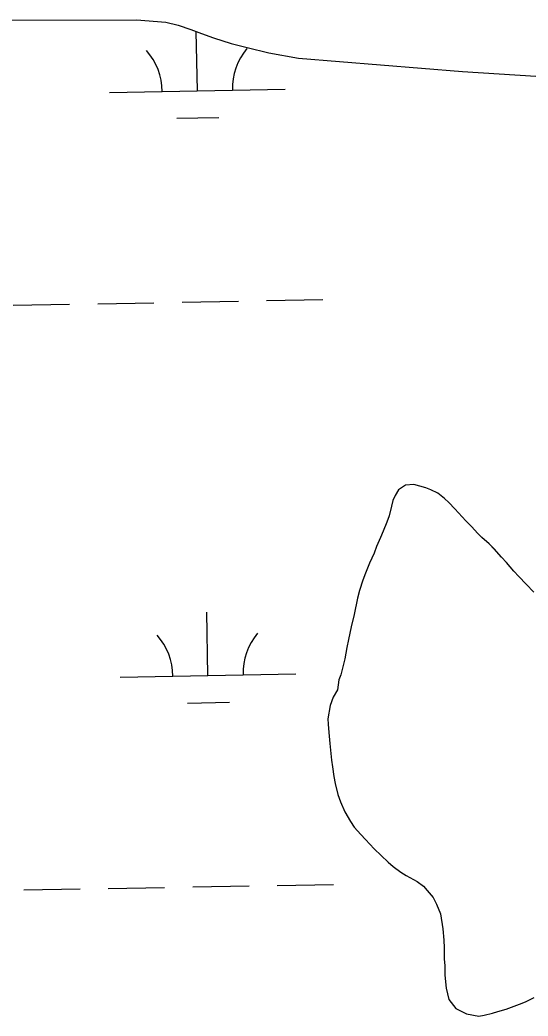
# Model space of a CAD drawing. Extents: x 3925854 to 3964121, y 224593 to 250589.
# Drawn here: x 3960673 to 3960962, y 233920 to 234487 of the extents above; entities that cross this region are included whole.
import ezdxf

# ---------------------------------------------------------------- set-up
doc = ezdxf.new("R2010")
doc.units = 0
doc.layers.add('V-TOPO-SHOR', color=7, linetype='Continuous')
doc.layers.add('V-WETL-SWMP', color=7, linetype='Continuous')

msp = doc.modelspace()

# ---------------------------------------------------------------- linework, layer by layer
at = {"layer": 'V-TOPO-SHOR'}
for points in [[(3960644.685, 234486.447), (3960739.627, 234486.533), (3960756.261, 234485.185), (3960763.406, 234483.524), (3960770.545, 234481.126), (3960776.63, 234478.738), (3960783.347, 234476.344), (3960793.532, 234473.174), (3960802.568, 234470.859), (3960814.862, 234467.876), (3960831.688, 234464.736), (3960924.965, 234457.255), (3960966.555, 234454.572), (3961083.963, 234437.756), (3961226.277, 234424.347), (3961327.474, 234418.674), (3961339.396, 234419.909), (3961345.519, 234420.894), (3961354.711, 234423.004), (3961365.166, 234424.992)], [(3960965.503, 234161.112), (3960961.091, 234165.515), (3960956.895, 234169.916), (3960954.169, 234173.027), (3960949.975, 234177.852), (3960947.142, 234180.963), (3960942.841, 234185.577), (3960940.007, 234188.477), (3960935.907, 234192.135), (3960933.388, 234194.605), (3960930.136, 234198.146), (3960926.881, 234201.58), (3960924.784, 234203.833), (3960922.687, 234206.194), (3960920.481, 234208.449), (3960917.125, 234211.99), (3960914.602, 234214.249), (3960910.813, 234217.266), (3960906.907, 234219.326), (3960904.052, 234220.422), (3960897.276, 234222.195), (3960892.493, 234221.827), (3960888.535, 234219.216), (3960886.587, 234216.051), (3960885.389, 234213.199), (3960884.607, 234209.916), (3960883.167, 234204.515), (3960881.85, 234200.921), (3960879.773, 234195.635), (3960878.354, 234192.147), (3960876.066, 234186.97), (3960874.75, 234183.267), (3960872.136, 234177.563), (3960869.736, 234171.856), (3960868.204, 234167.837), (3960866.332, 234161.913), (3960865.222, 234157.677), (3960863.312, 234148.355), (3960861.64, 234141.367), (3960860.072, 234134.162), (3960859.173, 234129.607), (3960858.038, 234123.142), (3960857.143, 234119.224), (3960855.703, 234114.036), (3960854.714, 234111.075), (3960853.907, 234105.455), (3960851.419, 234101.343), (3960849.772, 234096.477), (3960848.308, 234089.059), (3960848.484, 234085.872), (3960848.857, 234081.197), (3960849.422, 234074.926), (3960849.909, 234071.096), (3960850.376, 234065.464), (3960851.077, 234061.632), (3960851.759, 234056.103), (3960852.457, 234052.166), (3960853.981, 234045.99), (3960855.632, 234041.83), (3960858.116, 234036.067), (3960861.239, 234030.511), (3960863.432, 234027.406), (3960867.102, 234023.224), (3960869.724, 234020.328), (3960874.762, 234015.069), (3960878.753, 234011.2), (3960882.745, 234007.438), (3960885.586, 234004.964), (3960889.903, 234001.73), (3960892.856, 233999.891), (3960899.082, 233996.424), (3960902.662, 233993.833), (3960904.863, 233991.367), (3960908.322, 233987.294), (3960910.19, 233983.554), (3960912.466, 233978.115), (3960913.75, 233969.603), (3960914.313, 233963.015), (3960914.583, 233958.763), (3960914.512, 233952.394), (3960914.786, 233948.462), (3960914.937, 233943.149), (3960915.599, 233935.815), (3960917.119, 233929.321), (3960921.096, 233924.181), (3960927.219, 233921.137), (3960934.109, 233919.89), (3960937.193, 233920.388), (3960941.879, 233921.504), (3960944.967, 233922.424), (3960949.655, 233923.857), (3960952.748, 233924.99), (3960957.333, 233926.636), (3960960.641, 233927.982), (3960965.656, 233930.366)]]:
    msp.add_lwpolyline(points, dxfattribs=at)
at = {"layer": 'V-WETL-SWMP'}
for p, q in [((3960644.685, 234486.446), (3960739.627, 234486.533)), ((3960739.627, 234486.533), (3960756.261, 234485.186)), ((3960756.261, 234485.186), (3960763.407, 234483.525)), ((3960763.407, 234483.525), (3960770.545, 234481.126)), ((3960770.545, 234481.126), (3960776.63, 234478.739)), ((3960774.219, 234446.221), (3960773.606, 234479.925)), ((3960776.63, 234478.739), (3960783.347, 234476.345)), ((3960783.347, 234476.345), (3960793.532, 234473.174)), ((3960793.532, 234473.174), (3960802.568, 234470.859)), ((3960802.568, 234470.859), (3960814.863, 234467.875)), ((3960814.863, 234467.875), (3960831.688, 234464.735)), ((3960831.688, 234464.735), (3960924.964, 234457.254)), ((3960924.964, 234457.254), (3960966.556, 234454.572)), ((3960724.227, 234445.312), (3960824.211, 234447.13)), ((3960762.502, 234430.574), (3960786.498, 234431.01)), ((3960669.576, 234324.227), (3960701.57, 234324.809)), ((3960717.568, 234325.1), (3960749.562, 234325.681)), ((3960765.56, 234325.972), (3960797.554, 234326.554)), ((3960813.552, 234326.845), (3960845.547, 234327.427)), ((3960897.276, 234222.196), (3960892.494, 234221.826)), ((3960904.052, 234220.421), (3960897.276, 234222.196)), ((3960888.535, 234219.216), (3960886.588, 234216.052)), ((3960892.494, 234221.826), (3960888.535, 234219.216)), ((3960906.907, 234219.327), (3960904.052, 234220.421)), ((3960910.812, 234217.265), (3960906.907, 234219.327)), ((3960914.601, 234214.249), (3960910.812, 234217.265)), ((3960885.388, 234213.199), (3960884.607, 234209.916)), ((3960886.588, 234216.052), (3960885.388, 234213.199)), ((3960917.124, 234211.991), (3960914.601, 234214.249)), ((3960920.482, 234208.449), (3960917.124, 234211.991)), ((3960884.607, 234209.916), (3960883.166, 234204.516)), ((3960922.687, 234206.194), (3960920.482, 234208.449)), ((3960924.784, 234203.834), (3960922.687, 234206.194)), ((3960881.851, 234200.921), (3960879.774, 234195.635)), ((3960883.166, 234204.516), (3960881.851, 234200.921)), ((3960926.882, 234201.581), (3960924.784, 234203.834)), ((3960930.135, 234198.146), (3960926.882, 234201.581)), ((3960879.774, 234195.635), (3960878.354, 234192.147)), ((3960933.387, 234194.605), (3960930.135, 234198.146)), ((3960935.907, 234192.134), (3960933.387, 234194.605)), ((3960878.354, 234192.147), (3960876.066, 234186.97)), ((3960940.007, 234188.478), (3960935.907, 234192.134)), ((3960942.842, 234185.578), (3960940.007, 234188.478)), ((3960874.75, 234183.268), (3960872.137, 234177.563)), ((3960876.066, 234186.97), (3960874.75, 234183.268)), ((3960947.143, 234180.964), (3960942.842, 234185.578)), ((3960872.137, 234177.563), (3960869.736, 234171.856)), ((3960949.975, 234177.852), (3960947.143, 234180.964)), ((3960954.168, 234173.027), (3960949.975, 234177.852)), ((3960869.736, 234171.856), (3960868.204, 234167.838)), ((3960956.894, 234169.917), (3960954.168, 234173.027)), ((3960868.204, 234167.838), (3960866.332, 234161.913)), ((3960961.092, 234165.515), (3960956.894, 234169.917)), ((3960965.502, 234161.112), (3960961.092, 234165.515)), ((3960866.332, 234161.913), (3960865.223, 234157.678)), ((3960865.223, 234157.678), (3960863.312, 234148.355)), ((3960780.267, 234113.601), (3960779.613, 234149.595)), ((3960863.312, 234148.355), (3960861.64, 234141.366)), ((3960861.64, 234141.366), (3960860.072, 234134.163)), ((3960860.072, 234134.163), (3960859.172, 234129.607)), ((3960859.172, 234129.607), (3960858.037, 234123.142)), ((3960858.037, 234123.142), (3960857.143, 234119.224)), ((3960730.275, 234112.692), (3960830.259, 234114.51)), ((3960857.143, 234119.224), (3960855.704, 234114.037)), ((3960854.715, 234111.075), (3960853.908, 234105.456)), ((3960855.704, 234114.037), (3960854.715, 234111.075)), ((3960853.908, 234105.456), (3960851.419, 234101.343)), ((3960768.55, 234097.954), (3960792.546, 234098.39)), ((3960851.419, 234101.343), (3960849.772, 234096.477)), ((3960849.772, 234096.477), (3960848.307, 234089.06)), ((3960848.307, 234089.06), (3960848.484, 234085.873)), ((3960848.484, 234085.873), (3960848.856, 234081.196)), ((3960848.856, 234081.196), (3960849.422, 234074.925)), ((3960849.422, 234074.925), (3960849.91, 234071.096)), ((3960849.91, 234071.096), (3960850.377, 234065.463)), ((3960850.377, 234065.463), (3960851.077, 234061.633)), ((3960851.077, 234061.633), (3960851.758, 234056.103)), ((3960851.758, 234056.103), (3960852.457, 234052.166)), ((3960852.457, 234052.166), (3960853.98, 234045.99)), ((3960853.98, 234045.99), (3960855.632, 234041.83)), ((3960855.632, 234041.83), (3960858.115, 234036.068)), ((3960858.115, 234036.068), (3960861.238, 234030.511)), ((3960861.238, 234030.511), (3960863.433, 234027.407)), ((3960863.433, 234027.407), (3960867.102, 234023.224)), ((3960867.102, 234023.224), (3960869.724, 234020.328)), ((3960869.724, 234020.328), (3960874.762, 234015.068)), ((3960874.762, 234015.068), (3960878.753, 234011.2)), ((3960878.753, 234011.2), (3960882.746, 234007.438)), ((3960882.746, 234007.438), (3960885.585, 234004.964)), ((3960885.585, 234004.964), (3960889.902, 234001.73)), ((3960889.902, 234001.73), (3960892.855, 233999.891)), ((3960892.855, 233999.891), (3960899.081, 233996.423)), ((3960899.081, 233996.423), (3960902.662, 233993.834)), ((3960675.624, 233991.607), (3960707.618, 233992.189)), ((3960723.616, 233992.48), (3960755.61, 233993.061)), ((3960771.608, 233993.352), (3960803.602, 233993.934)), ((3960819.6, 233994.225), (3960851.595, 233994.807)), ((3960902.662, 233993.834), (3960904.864, 233991.367)), ((3960904.864, 233991.367), (3960908.322, 233987.293)), ((3960908.322, 233987.293), (3960910.191, 233983.555)), ((3960910.191, 233983.555), (3960912.466, 233978.114)), ((3960912.466, 233978.114), (3960913.75, 233969.604)), ((3960913.75, 233969.604), (3960914.313, 233963.014)), ((3960914.313, 233963.014), (3960914.584, 233958.764)), ((3960914.584, 233958.764), (3960914.512, 233952.393)), ((3960914.512, 233952.393), (3960914.786, 233948.461)), ((3960914.786, 233948.461), (3960914.938, 233943.15)), ((3960914.938, 233943.15), (3960915.599, 233935.816)), ((3960915.599, 233935.816), (3960917.118, 233929.321)), ((3960917.118, 233929.321), (3960921.095, 233924.18)), ((3960957.333, 233926.637), (3960960.64, 233927.981)), ((3960960.64, 233927.981), (3960965.657, 233930.366)), ((3960921.095, 233924.18), (3960927.22, 233921.137)), ((3960941.878, 233921.503), (3960944.967, 233922.423)), ((3960944.967, 233922.423), (3960949.656, 233923.857)), ((3960949.656, 233923.857), (3960952.748, 233924.99)), ((3960952.748, 233924.99), (3960957.333, 233926.637)), ((3960927.22, 233921.137), (3960934.108, 233919.891)), ((3960934.108, 233919.891), (3960937.193, 233920.387)), ((3960937.193, 233920.387), (3960941.878, 233921.503))]:
    msp.add_line(p, q, dxfattribs=at)
for centre, start, end in [((3960718.977, 234445.691), 0.26988, 41.81354), ((3960829.444, 234447.7), 140.26988, 181.81353), ((3960835.492, 234115.08), 140.26988, 181.81353), ((3960725.025, 234113.071), 0.26988, 41.81354)]:
    msp.add_arc(centre, 35.246, start, end, dxfattribs=at)

doc.saveas('drawing.dxf')
